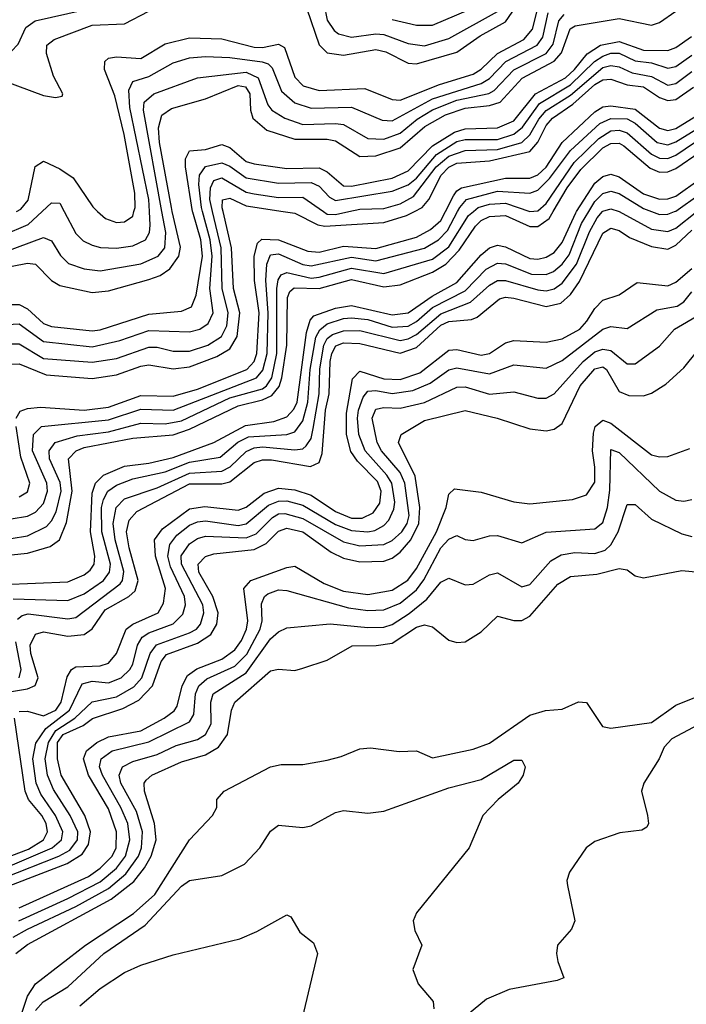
# Model space of a CAD drawing. Header units: inches. Extents: x 990535 to 1117859, y 769386 to 892122.
# Tile 961 of 1056: x 1060091 to 1061736, y 878044 to 880473. Entities that reach past the tile are written whole.
import ezdxf

# ---------------------------------------------------------------- set-up
doc = ezdxf.new("R2010")
doc.units = ezdxf.units.IN
doc.header["$MEASUREMENT"] = 0
doc.layers.add('B0867', color=7, linetype='Continuous')
doc.layers.add('B0868', color=7, linetype='Continuous')

msp = doc.modelspace()

# ---------------------------------------------------------------- linework, layer by layer
at = {"layer": 'B0867', "color": 5}
for points, elevation in [([(1060000, 879709.2), (1060030, 879719.8), (1060090, 879723.2), (1060150, 879679), (1060270, 879666.1), (1060338, 879682), (1060410, 879706.6), (1060510, 879703.1), (1060535.3, 879710), (1060556.5, 879723.5), (1060568.7, 879750), (1060560.6, 879810), (1060566.2, 879890), (1060560.7, 879930), (1060542.1, 880000)], 3460), ([(1060000, 879623.2), (1060010, 879650), (1060021, 879659), (1060070, 879673.7), (1060090, 879673.4), (1060150, 879637.8), (1060270, 879628.1), (1060330, 879637.8), (1060410, 879665.2), (1060430, 879665.3), (1060470, 879655.5), (1060510, 879655.8), (1060555.4, 879670), (1060588.7, 879691.3), (1060602.4, 879717.6), (1060605.8, 879750), (1060590.5, 879810), (1060588.3, 879910), (1060567.1, 880000)], 3440), ([(1060000, 879944.3), (1060030, 879939.5), (1060050, 879941.3), (1060112.3, 879967.7), (1060146.8, 880000)], 3560), ([(1060000, 879901.5), (1060030, 879897.2), (1060050, 879898.7), (1060150, 879935.5), (1060170, 879927.4), (1060191.6, 879891.6), (1060211.6, 879871.6), (1060250, 879858.5), (1060290, 879853.5), (1060390, 879870.5), (1060432.8, 879890), (1060449.6, 879910.4), (1060451.4, 879948.6), (1060442.1, 880000)], 3540), ([(1060000, 879860.8), (1060030, 879856.8), (1060110, 879872.3), (1060130, 879870.1), (1060170, 879830), (1060190, 879817.7), (1060270, 879799.9), (1060310, 879804), (1060410, 879831.9), (1060437.7, 879842.3), (1060461.7, 879858.3), (1060483.7, 879890), (1060487.9, 879912.1), (1060467.6, 880000)], 3520), ([(1060000, 879770.4), (1060090, 879770.8), (1060110, 879760.3), (1060150, 879724), (1060170, 879716.3), (1060270, 879705.9), (1060290, 879708.4), (1060410, 879746.7), (1060490, 879754), (1060515, 879765), (1060526.2, 879793.8), (1060542.4, 879890), (1060537.7, 879930), (1060518, 879998), (1060517.7, 880000)], 3480), ([(1060000, 879389.7), (1060007.1, 879392.9), (1060016.3, 879403.7), (1060023.5, 879436.5), (1060011.3, 879550), (1060024.9, 879595.1), (1060044.5, 879615.5), (1060070, 879623.8), (1060090, 879624.6), (1060156.8, 879596.8), (1060270, 879588), (1060330, 879596.8), (1060390, 879618.4), (1060410, 879621.4), (1060470, 879612.1), (1060510, 879617.2), (1060577.3, 879642.7), (1060610, 879661), (1060628.1, 879691.9), (1060634.7, 879750), (1060618.9, 879810), (1060613.8, 879910), (1060592.8, 880000)], 3420), ([(1060050, 879080.3), (1060210, 879086.3), (1060250, 879103.7), (1060264.7, 879115.3), (1060274.6, 879130), (1060276.2, 879150), (1060265.5, 879210), (1060270, 879305.6), (1060278.2, 879330), (1060297.8, 879350), (1060350, 879372.2), (1060410, 879379.4), (1060470, 879393.5), (1060570, 879429.8), (1060648, 879472), (1060718, 879482), (1060750, 879493.3), (1060767.8, 879512.2), (1060776, 879530), (1060798.8, 879701.2), (1060807.7, 879732.3), (1060817.1, 879742.9), (1060870, 879761.2), (1060910, 879768.5), (1061010, 879745.3), (1061050, 879750), (1061108.6, 879791.4), (1061170, 879824.7), (1061230, 879892.7), (1061250, 879910.3), (1061270, 879917.1), (1061290, 879912.5), (1061350, 879884.4), (1061370, 879882.8), (1061390, 879887.2), (1061410, 879898.7), (1061430, 879923.3), (1061463, 879997), (1061465, 880000)], 3280), ([(1060070, 879241.7), (1060110, 879248.8), (1060130, 879258.6), (1060150, 879279.9), (1060159.8, 879310), (1060157.9, 879330), (1060122.4, 879410), (1060125, 879450), (1060145, 879470), (1060310, 879485.7), (1060390, 879512.1), (1060470, 879510), (1060675.1, 879590), (1060691, 879609), (1060701.4, 879650), (1060704.5, 879750), (1060698.3, 879830), (1060700.9, 879870), (1060710, 879893.3), (1060730, 879895.5), (1060790, 879869.5), (1060810, 879866.2), (1060910, 879887.7), (1060970, 879878.2), (1061090.3, 879909.7), (1061124.7, 879930), (1061146.5, 879953.5), (1061171.5, 880000)], 3360), ([(1060070, 879193.5), (1060110, 879199.7), (1060157, 879223), (1060170, 879237.3), (1060180.8, 879259.2), (1060193.4, 879310), (1060191.3, 879331.2), (1060164.9, 879390), (1060164, 879410), (1060179, 879430), (1060233, 879447), (1060310, 879456.1), (1060390, 879478), (1060450, 879476), (1060490, 879483.6), (1060610, 879540), (1060690, 879562.9), (1060700, 879570), (1060713.6, 879590), (1060725.4, 879650), (1060725.3, 879810), (1060728.6, 879831.4), (1060736.5, 879843.5), (1060750, 879849.8), (1060810, 879835.9), (1060830, 879837.8), (1060910, 879860.6), (1060990, 879847.4), (1061110, 879882.8), (1061150, 879912.8), (1061198.7, 879990), (1061210.7, 880000)], 3340), ([(1060070, 879153.2), (1060110, 879157), (1060166.6, 879173.4), (1060189.6, 879190), (1060207, 879233), (1060220.9, 879310), (1060211.5, 879390), (1060230.1, 879409.9), (1060250, 879417.5), (1060370, 879440.5), (1060470, 879449.2), (1060510, 879463.1), (1060630, 879520.8), (1060690, 879535.1), (1060713.6, 879546.4), (1060731.7, 879568.3), (1060738.2, 879590), (1060750.5, 879670), (1060751.9, 879788.1), (1060757.3, 879802.7), (1060768.1, 879811.9), (1060830, 879809.8), (1060910, 879832.6), (1060990, 879814.4), (1061030, 879818.9), (1061110, 879850.3), (1061142.5, 879870), (1061175.2, 879904.8), (1061216.1, 879963.9), (1061230, 879977.6), (1061250, 879987.7), (1061290, 879990.2), (1061350, 879963.3), (1061370, 879963.1), (1061397.5, 879982.5), (1061407.7, 880000)], 3320), ([(1060075.4, 879044.6), (1060210, 879040.7), (1060250, 879056.6), (1060298.1, 879090), (1060313, 879110), (1060315.2, 879130), (1060293.7, 879210), (1060293.3, 879270), (1060297.8, 879290), (1060308.8, 879310), (1060330, 879324.8), (1060370, 879340.7), (1060450, 879357.6), (1060510, 879381.3), (1060586, 879394), (1060629.3, 879430.7), (1060655.5, 879444.5), (1060750, 879449.9), (1060770, 879456.5), (1060790, 879483.3), (1060802.5, 879530), (1060807.7, 879610), (1060822.2, 879690), (1060831.6, 879708.4), (1060850, 879722.5), (1060890, 879735.9), (1060910, 879737.7), (1060950, 879733.4), (1061010, 879714.9), (1061050, 879716.9), (1061070, 879728.6), (1061110, 879763.5), (1061190, 879804.2), (1061242.1, 879857.9), (1061270, 879872.9), (1061290, 879871.1), (1061354.4, 879845.6), (1061390, 879844.6), (1061408, 879852), (1061430, 879870), (1061446.6, 879893.4), (1061477.4, 879970), (1061495.2, 880000)], 3260), ([(1060082.6, 879490), (1060092.2, 879507.8), (1060110, 879514.2), (1060142.8, 879517.2), (1060250, 879509.9), (1060310, 879517.7), (1060390, 879545.8), (1060470, 879544.6), (1060530, 879561.8), (1060651.8, 879610), (1060669.6, 879630), (1060676.2, 879650), (1060682.2, 879750), (1060670.3, 879829.7), (1060669.3, 879890), (1060677.8, 879922.2), (1060688.4, 879931.6), (1060730, 879929.9), (1060802.4, 879902.4), (1060830, 879899.6), (1060890, 879914.4), (1060970, 879909.1), (1061070, 879936.9), (1061104.4, 879955.6), (1061130, 879978), (1061141.4, 880000)], 3380), ([(1060085.9, 878994.1), (1060096.9, 879003.1), (1060112.4, 879007.6), (1060210, 878995.6), (1060230, 878998.2), (1060338.7, 879081.3), (1060344.7, 879090), (1060348, 879112), (1060326.6, 879190), (1060321.6, 879230), (1060329.5, 879270), (1060350, 879291.4), (1060430, 879318.6), (1060510, 879354.8), (1060590, 879359.1), (1060610.2, 879369.8), (1060650, 879407.8), (1060670, 879417.1), (1060690, 879419.3), (1060770, 879411.9), (1060790, 879414.8), (1060798.3, 879421.7), (1060810, 879440.4), (1060815.6, 879464.4), (1060829.7, 879550), (1060831.8, 879611.8), (1060841.2, 879670), (1060850, 879686.6), (1060863.1, 879696.9), (1060890, 879705.9), (1060930, 879706.7), (1061030, 879681.6), (1061050, 879685.7), (1061070, 879696.9), (1061130, 879747.9), (1061203.6, 879776.4), (1061250, 879818.6), (1061270, 879829.4), (1061290, 879829.4), (1061370, 879806.5), (1061390, 879804.7), (1061410, 879809.4), (1061430, 879823.1), (1061465, 879870), (1061497, 879950), (1061515.9, 879984.1), (1061529.2, 880000)], 3240), ([(1060201.1, 880000), (1060230, 879946.1), (1060247.9, 879927.9), (1060270, 879916.6), (1060290.9, 879910.9), (1060330, 879909.5), (1060370, 879915), (1060401.5, 879930), (1060411.6, 879948.4), (1060413.4, 879966.6), (1060411.4, 880000)], 3560), ([(1060283.5, 880000), (1060302.7, 879982.7), (1060330, 879972.9), (1060350, 879974.3), (1060370, 879988.5), (1060373, 880000)], 3580), ([(1060740.9, 880000), (1060770, 879995.6), (1060826.9, 879966.9), (1060843.8, 879963.8), (1060990, 879973.1), (1061045.7, 879990), (1061065, 880000)], 3420), ([(1060840.7, 880000), (1060850, 879993.6), (1060870, 879992.5), (1060903.5, 880000)], 3440), ([(1061570.5, 880000), (1061650, 879956.5), (1061690, 879950.5), (1061710, 879959.1), (1061762, 880000)], 3240), ([(1061649.8, 880000), (1061670, 879992.6), (1061690, 879993.2), (1061707.2, 880000)], 3260), ([(1060030.2, 878809.8), (1060110, 878822.7), (1060129.3, 878830.7), (1060136.5, 878850), (1060118.5, 878910), (1060117.3, 878930), (1060130, 878957.4), (1060150, 878962.8), (1060210, 878952.3), (1060250, 878956.3), (1060270, 878970.8), (1060302.3, 879017.7), (1060360.1, 879050), (1060375.8, 879064.2), (1060383.4, 879090), (1060361, 879170), (1060355, 879210), (1060361.6, 879238.4), (1060379.9, 879260.1), (1060510, 879328.4), (1060590, 879328.2), (1060610, 879332.9), (1060670, 879380.7), (1060690, 879387.4), (1060712.6, 879387.4), (1060808.6, 879371.4), (1060830, 879381), (1060837.3, 879402.7), (1060846, 879510), (1060854.5, 879550), (1060857.4, 879630), (1060861.1, 879650), (1060871.3, 879668.7), (1060890, 879676.1), (1060930, 879674.5), (1061030, 879650.9), (1061070, 879664.6), (1061130, 879719.5), (1061150, 879728.4), (1061206.1, 879733.9), (1061220.3, 879739.7), (1061275.2, 879784.8), (1061290, 879788.4), (1061310, 879786.1), (1061390, 879765.4), (1061426.2, 879773.8), (1061450, 879795), (1061472.3, 879827.7), (1061530, 879946.5), (1061550, 879958.5), (1061570, 879952.9), (1061596, 879936), (1061650, 879914), (1061690, 879907.4), (1061710, 879916.6), (1061750, 879953.8)], 3220), ([(1060090, 878767), (1060110, 878767.1), (1060150, 878756.3), (1060180, 878770), (1060193.6, 878790), (1060207.9, 878852.1), (1060218.6, 878870), (1060230, 878876.5), (1060290, 878879.4), (1060310, 878886.3), (1060330, 878910), (1060353.9, 878970), (1060370, 878982), (1060433, 879010), (1060446.3, 879033.7), (1060451, 879070), (1060426.4, 879150), (1060423.6, 879190), (1060443.1, 879216.9), (1060510, 879266.2), (1060547.9, 879272.1), (1060630, 879263.4), (1060650, 879270.9), (1060694.5, 879305.5), (1060730, 879317.6), (1060770, 879313.3), (1060810, 879300.5), (1060870, 879259.7), (1060910, 879243.7), (1060936.4, 879243.6), (1060963.4, 879256.6), (1060979.5, 879280.5), (1060983.4, 879310), (1060973.6, 879333.6), (1060924.3, 879384.3), (1060908, 879408), (1060897.8, 879450), (1060897.1, 879502.9), (1060912.7, 879587.3), (1060930, 879606.2), (1060990, 879587), (1061030, 879585.5), (1061078.2, 879601.8), (1061150, 879657.7), (1061170, 879659.4), (1061230, 879646), (1061250, 879649.5), (1061290, 879675.7), (1061310, 879682.1), (1061390, 879677.5), (1061430, 879686.3), (1061473.1, 879710), (1061490.9, 879729.1), (1061510, 879760.9), (1061530, 879781.1), (1061570, 879794.7), (1061614.9, 879825.1), (1061690, 879816.3), (1061710, 879825.6), (1061750, 879859.8)], 3180), ([(1060050, 878378.9), (1060171.4, 878430), (1060194.6, 878450), (1060197.4, 878470), (1060179.8, 878510), (1060143.1, 878563.1), (1060131.5, 878590), (1060123.5, 878650), (1060131.1, 878688.9), (1060155.5, 878724.5), (1060214, 878770), (1060245.4, 878834.6), (1060270, 878841.5), (1060310, 878837.1), (1060341.7, 878850), (1060362.8, 878870), (1060370, 878883.3), (1060381.8, 878930), (1060393, 878950), (1060410, 878960.7), (1060470, 878982.8), (1060493.6, 879006.4), (1060500.4, 879030), (1060498.1, 879050), (1060463.6, 879123.6), (1060456.6, 879150), (1060461.4, 879178.6), (1060478.7, 879201.3), (1060510, 879226), (1060530, 879234.3), (1060550, 879236.6), (1060630, 879225.6), (1060650, 879229.5), (1060704.7, 879275.3), (1060730, 879285.1), (1060750, 879285.9), (1060790, 879275.4), (1060870, 879228), (1060910, 879213.5), (1060950, 879209.7), (1060967.1, 879212.9), (1060990, 879225.1), (1061001.6, 879238.4), (1061014.1, 879265.9), (1061016.6, 879283.4), (1061009.3, 879330), (1060996.7, 879350), (1060943.3, 879410), (1060927.9, 879450), (1060924.3, 879490), (1060927, 879510), (1060938.3, 879541.7), (1060950, 879557.1), (1060970, 879558.2), (1061010, 879550.9), (1061061.4, 879558.6), (1061103.7, 879576.3), (1061150, 879609.3), (1061170, 879614.5), (1061250, 879599.3), (1061310, 879621.4), (1061390, 879613.9), (1061430, 879632.7), (1061530, 879710.1), (1061550, 879716.2), (1061590, 879711), (1061662.9, 879757.1), (1061713.7, 879766.3), (1061730, 879777.5), (1061750, 879801.9)], 3160), ([(1060050, 878355.9), (1060187.4, 878410), (1060215.1, 878424.9), (1060233.6, 878450), (1060234.2, 878470), (1060215.7, 878510), (1060174.6, 878574.6), (1060159.4, 878610), (1060154.2, 878650), (1060161.9, 878690), (1060180.5, 878719.5), (1060227.2, 878750), (1060270, 878790.3), (1060330, 878802.6), (1060372.4, 878827.6), (1060392.6, 878850), (1060412.8, 878910), (1060428.6, 878931.4), (1060510, 878960.6), (1060527.5, 878970), (1060537.5, 878982.5), (1060545.6, 879010), (1060543.1, 879030), (1060490.7, 879130), (1060489.7, 879150.3), (1060510, 879180.2), (1060530, 879193.3), (1060550, 879198.9), (1060650, 879194.8), (1060675, 879205.1), (1060714.6, 879245.4), (1060730, 879253.9), (1060745.2, 879254.8), (1060790, 879243), (1060890, 879185.2), (1060930, 879175.7), (1060990, 879178.9), (1061010, 879188.3), (1061034.1, 879210), (1061047.2, 879230), (1061051.8, 879250), (1061041.2, 879330), (1061030, 879356.1), (1060983.5, 879410), (1060973.1, 879430), (1060961.2, 879490), (1060970, 879512.1), (1060990, 879516.8), (1061030, 879514.7), (1061090, 879528.5), (1061170, 879566.7), (1061190, 879567.4), (1061250, 879549.3), (1061310, 879555.1), (1061370, 879539.4), (1061390, 879539.4), (1061410, 879550.5), (1061481.5, 879630), (1061510, 879653.6), (1061530, 879660.8), (1061550, 879657.3), (1061590, 879624), (1061610, 879623.9), (1061670, 879668.1), (1061707.2, 879710), (1061770, 879746.9)], 3140), ([(1060000, 878311.6), (1060207.9, 878392.1), (1060245.1, 878414.9), (1060261.3, 878438.7), (1060265.9, 878470), (1060251.5, 878510), (1060193.1, 878610), (1060184.3, 878650), (1060184.8, 878690), (1060198.7, 878710), (1060247.5, 878732.5), (1060270.4, 878749.6), (1060345.8, 878774.2), (1060385.4, 878794.6), (1060419.1, 878830), (1060440.4, 878890), (1060453.1, 878906.9), (1060530, 878935.1), (1060563.1, 878956.9), (1060577.6, 878982.4), (1060580.9, 879010), (1060567.9, 879050), (1060533.4, 879110), (1060531.6, 879130), (1060550, 879148.7), (1060570, 879155.2), (1060670, 879166.3), (1060698.9, 879181.1), (1060730, 879211.8), (1060750, 879219.2), (1060790, 879209.7), (1060860, 879160), (1060890, 879144.5), (1060930, 879135.9), (1060990, 879137.7), (1061010, 879144.9), (1061030, 879159.5), (1061056.3, 879190), (1061076.4, 879230), (1061078.5, 879270), (1061066.9, 879346.9), (1061026, 879430), (1061032.8, 879450), (1061090, 879484.8), (1061190, 879509.4), (1061269.1, 879490), (1061350, 879463.7), (1061390, 879459.3), (1061410, 879463.4), (1061430, 879476.9), (1061474.4, 879570), (1061510, 879611.7), (1061530, 879617.2), (1061539, 879610), (1061570, 879556.3), (1061594.1, 879545.9), (1061630, 879545), (1061650, 879551.9), (1061685.6, 879574.4), (1061730, 879614.1), (1061763.8, 879656.2)], 3120), ([(1060090, 878282.7), (1060260.5, 878359.5), (1060290, 878379.9), (1060319, 878410), (1060329.5, 878430.5), (1060330.2, 878470.2), (1060310, 878526.7), (1060261.2, 878610), (1060248.9, 878650), (1060256.1, 878670), (1060281.8, 878690), (1060310, 878703.9), (1060390, 878718.7), (1060447.4, 878750), (1060471.9, 878768.2), (1060479.9, 878780.1), (1060492.4, 878830), (1060504.8, 878855.2), (1060528.1, 878871.9), (1060590, 878896), (1060621.6, 878918.4), (1060638.6, 878941.4), (1060651.1, 878970), (1060653.8, 878990), (1060644.3, 879070), (1060661.5, 879090), (1060750, 879122.1), (1060770, 879125.1), (1060842.6, 879082.6), (1060890, 879063.7), (1060950, 879055.1), (1061010, 879065.6), (1061049, 879091), (1061070, 879119), (1061119.3, 879210), (1061143.5, 879270), (1061150, 879303.1), (1061163.7, 879316.3), (1061230, 879307.9), (1061310, 879283.8), (1061350, 879278.6), (1061455.1, 879290), (1061490, 879301), (1061510, 879332.4), (1061510.6, 879369.4), (1061504.5, 879410), (1061506.6, 879453.4), (1061510.9, 879470), (1061530, 879484.9), (1061550, 879477.9), (1061650, 879400.1), (1061670, 879394.9), (1061690, 879395.8), (1061744.4, 879415.6)], 3080), ([(1060090, 879295.8), (1060110, 879308.5), (1060115.9, 879330), (1060094, 879394), (1060082.4, 879470)], 3380), ([(1060089.3, 878250.7), (1060210, 878305), (1060290, 878346.8), (1060330, 878380.4), (1060352.5, 878410), (1060363.2, 878450), (1060357.8, 878490), (1060340.7, 878530), (1060295.3, 878610), (1060288.1, 878630), (1060291.9, 878650), (1060319.1, 878670), (1060410, 878692.1), (1060510, 878740.9), (1060520.6, 878759.4), (1060525.1, 878810), (1060532.8, 878830), (1060552.5, 878847.5), (1060621.7, 878878.3), (1060651.7, 878908.3), (1060684.2, 878970), (1060689.6, 878990), (1060687.9, 879032.1), (1060694.9, 879050), (1060703.3, 879056.7), (1060730, 879066.7), (1060750, 879065.1), (1060902.3, 879022.3), (1060950, 879015.4), (1060990, 879017.7), (1061030, 879034.2), (1061070, 879066.4), (1061088.4, 879091.6), (1061130, 879170.4), (1061150, 879191.7), (1061170, 879200.9), (1061190, 879190.8), (1061210, 879188.8), (1061250, 879200.1), (1061270, 879200.6), (1061330, 879182.6), (1061390, 879208.7), (1061510, 879217.3), (1061530, 879233), (1061541.9, 879270), (1061547.6, 879312.4), (1061550, 879413), (1061570, 879405.9), (1061669.8, 879309.8), (1061710, 879287.9), (1061730, 879285.3), (1061750, 879289.2)], 3060), ([(1060075.3, 878210), (1060110, 878229.9), (1060230, 878285.4), (1060310, 878330), (1060353.4, 878366.6), (1060384, 878410), (1060391.9, 878430), (1060394.2, 878470), (1060379.7, 878519.7), (1060340.6, 878590), (1060336.4, 878610), (1060344.5, 878630), (1060370, 878643.5), (1060430, 878660.4), (1060477.4, 878682.6), (1060530, 878697.9), (1060549.5, 878710), (1060563.9, 878736.1), (1060563, 878790), (1060568.4, 878810), (1060650, 878862), (1060710, 878946), (1060730, 878963), (1060750, 878973), (1060856.8, 878983.2), (1060950, 878974.2), (1060990, 878974.7), (1061010, 878981.2), (1061051.8, 879008.2), (1061095.9, 879044.1), (1061130, 879085.3), (1061150, 879095.8), (1061190, 879079.5), (1061210, 879080.7), (1061250, 879103.4), (1061270, 879108.4), (1061330, 879074.4), (1061350, 879080.1), (1061401.8, 879138.2), (1061427, 879153), (1061461.1, 879158.9), (1061510, 879156.1), (1061535.7, 879164.3), (1061550, 879177.6), (1061568, 879210), (1061590, 879276.9), (1061610, 879277), (1061650, 879241), (1061725.2, 879205.2), (1061750, 879198.5)], 3040), ([(1060081.4, 878170), (1060110, 878192.1), (1060316.6, 878303.4), (1060372.8, 878347.2), (1060399.1, 878380.9), (1060415.4, 878410), (1060427.8, 878450), (1060423.5, 878490), (1060399, 878570), (1060398, 878590), (1060402.8, 878597.2), (1060417.3, 878610), (1060490, 878642.8), (1060550, 878659.7), (1060581.3, 878678.7), (1060603.9, 878710), (1060613.4, 878770), (1060621.8, 878790), (1060710, 878867.3), (1060730, 878870.7), (1060770, 878867.5), (1060790, 878873.3), (1060850, 878893.6), (1060911.2, 878928.8), (1060970.7, 878929.3), (1061010, 878935.1), (1061070, 878974.6), (1061090, 878980.7), (1061110, 878975.3), (1061150, 878942.7), (1061170, 878936.6), (1061190, 878938.7), (1061230, 878963), (1061270, 879002), (1061310, 878991.3), (1061330, 878990.8), (1061350, 879001.9), (1061419.3, 879080.7), (1061450, 879099.3), (1061514.9, 879105.1), (1061570, 879119.5), (1061590, 879115.8), (1061610, 879101.7), (1061630, 879096.6), (1061725.2, 879114.8), (1061810, 879106.1)], 3020), ([(1060090.2, 878850), (1060094.7, 878870), (1060081.7, 878938.3)], 3240), ([(1060092.2, 878010), (1060110, 878064.6), (1060130, 878094.8), (1060253.7, 878190), (1060372, 878268), (1060424.7, 878315.3), (1060510, 878450.1), (1060567, 878510), (1060577.8, 878530), (1060577.8, 878550), (1060595.5, 878570), (1060710, 878630.1), (1060736.3, 878636.3), (1060790, 878635.9), (1060850, 878646.5), (1060884.5, 878655.5), (1060930, 878674.8), (1060956.7, 878676.7), (1061027.7, 878667.7), (1061070, 878669.4), (1061110, 878652.4), (1061210, 878673.5), (1061250, 878688.7), (1061350, 878758), (1061388.9, 878768.9), (1061430, 878772.8), (1061470, 878790.3), (1061490, 878788.8), (1061529.2, 878730), (1061550, 878725.8), (1061650, 878739.3), (1061710, 878782.3), (1061790, 878814)], 2980), ([(1060030, 878396), (1060112.7, 878427.3), (1060149.5, 878450), (1060159.9, 878470), (1060156.6, 878490), (1060146.1, 878510), (1060113.1, 878550), (1060104.7, 878570), (1060078.1, 878750)], 3180), ([(1061818.3, 878761.8), (1061700.6, 878699.4), (1061681.5, 878678.6), (1061668.9, 878650), (1061631.1, 878590), (1061625.5, 878570), (1061640.2, 878510), (1061642.6, 878490), (1061638.4, 878481.6), (1061626.3, 878473.7), (1061572.3, 878467.7), (1061510, 878446), (1061488.7, 878430), (1061448, 878370), (1061441.3, 878350), (1061442.6, 878337.4), (1061461.1, 878250), (1061452.7, 878230), (1061418, 878190), (1061415.8, 878170), (1061418.7, 878150), (1061434, 878110), (1061417.1, 878102.9), (1061298.9, 878081.1), (1061243, 878057), (1061177.4, 878002.6)], 2980), ([(1060130, 878029.4), (1060149.3, 878050.7), (1060210, 878087.9), (1060298.9, 878170), (1060400.4, 878239.6), (1060490, 878335.9), (1060510, 878349.6), (1060590, 878362.4), (1060646.2, 878390), (1060683.7, 878430), (1060710, 878471.8), (1060730, 878486), (1060790, 878480.2), (1060810, 878484.5), (1060870, 878517.2), (1060890, 878522.8), (1060950, 878515.6), (1060990, 878521.1), (1061150, 878578), (1061230, 878598.6), (1061310, 878647), (1061330, 878646.8), (1061338.4, 878630), (1061333.7, 878610), (1061321.3, 878590), (1061271.5, 878550), (1061234.3, 878510), (1061200.3, 878430), (1061070.2, 878270), (1061061.8, 878250), (1061066.4, 878226.4), (1061083.8, 878190), (1061061.6, 878130), (1061074.7, 878094.7), (1061111.4, 878051.4), (1061113.2, 878033.2)], 2960), ([(1060239.4, 878040.6), (1060290, 878083), (1060350, 878122.6), (1060390, 878141.3), (1060470, 878166.7), (1060634, 878206), (1060676, 878224), (1060750, 878264.9), (1060759.9, 878259.9), (1060782, 878222), (1060816.4, 878196.4), (1060826, 878170), (1060787.9, 878010)], 2940)]:
    msp.add_lwpolyline(points, dxfattribs=dict(at, elevation=elevation))
at = {"layer": 'B0868', "color": 5}
for points, elevation in [([(1060373, 880000), (1060375.7, 880010), (1060374.9, 880045.1), (1060348.9, 880190), (1060325.5, 880285.5), (1060300.2, 880350), (1060301.2, 880370), (1060310, 880377.9), (1060330, 880381.8), (1060390, 880377.5), (1060450, 880413.4), (1060510, 880428.2), (1060590, 880426.3), (1060670, 880405.1), (1060690, 880404.4), (1060730, 880412.8), (1060744.3, 880404.3), (1060770, 880331.6), (1060790.7, 880310), (1060830, 880298.2), (1060943.1, 880303.1), (1061010, 880276.5), (1061030, 880275), (1061126.9, 880313.1), (1061210, 880338.7), (1061230, 880350.9), (1061270, 880390), (1061335.4, 880424.6), (1061356.5, 880450), (1061375, 880525)], 3580), ([(1060800, 880500), (1060830, 880411), (1060850, 880391.3), (1060890, 880385.3), (1060970, 880399.4), (1060994.2, 880394.2), (1061050, 880365.8), (1061070, 880364.3), (1061170, 880392.6), (1061227.1, 880432.9), (1061290, 880467.6), (1061315, 880505)], 3620), ([(1060842.1, 880510), (1060850, 880472), (1060866.7, 880446.7), (1060878, 880438), (1060910, 880429.6), (1060970, 880437.9), (1060990, 880436.3), (1061050, 880414.4), (1061090, 880408.8), (1061150, 880427.1), (1061270, 880493.6)], 3640), ([(1061010, 880473.6), (1061070, 880459.7), (1061110, 880460), (1061229.5, 880510.5)], 3660), ([(1060000, 880396.8), (1060070, 880395), (1060087.5, 880412.5), (1060105.9, 880454.1), (1060129.4, 880470.6), (1060250, 880497.2)], 3640), ([(1060000, 880095.9), (1060010, 880095.1), (1060030, 880099.7), (1060041, 880110), (1060054.9, 880145.1), (1060058.8, 880190), (1060047.6, 880227.6), (1060014.2, 880290), (1060017.2, 880310), (1060030, 880323.7), (1060050, 880323), (1060150, 880285.8), (1060179.1, 880280.9), (1060195.7, 880284.3), (1060197.7, 880290), (1060174.2, 880334.2), (1060157.4, 880390), (1060158, 880410), (1060175.8, 880424.2), (1060270, 880459.2), (1060350, 880463.1), (1060410, 880494.3)], 3620), ([(1060411.4, 880000), (1060409.5, 880030), (1060363.1, 880256.9), (1060360.6, 880299.4), (1060370, 880320.3), (1060410, 880333), (1060470, 880366.8), (1060510, 880379.4), (1060550, 880382.4), (1060610, 880379.8), (1060689.4, 880369.4), (1060704.2, 880364.2), (1060714.5, 880354.5), (1060736.9, 880296.9), (1060770, 880267.8), (1060810, 880254.8), (1060910, 880257.2), (1060985.5, 880225.5), (1061010, 880224), (1061110, 880277.9), (1061230, 880315.8), (1061250, 880328.2), (1061290.3, 880369.7), (1061367.7, 880410), (1061382.2, 880430), (1061395.4, 880490)], 3560), ([(1060442.1, 880000), (1060396.6, 880250), (1060398.4, 880270), (1060421.7, 880290), (1060530, 880330.1), (1060650, 880343.8), (1060679.4, 880330), (1060703.1, 880263.1), (1060713.2, 880250), (1060745.5, 880230), (1060790, 880214.8), (1060870, 880217.3), (1060890, 880214.2), (1060950, 880180.3), (1060990, 880178.2), (1061030, 880193.1), (1061072, 880228), (1061110, 880250.6), (1061170, 880274.2), (1061248.9, 880291.1), (1061261.8, 880298.2), (1061310.8, 880349.2), (1061390.4, 880390), (1061407.5, 880412.5), (1061421.8, 880470), (1061434.2, 880485.8)], 3540), ([(1060467.6, 880000), (1060465.3, 880010), (1060436.3, 880170), (1060433.5, 880206.5), (1060442.1, 880237.9), (1060466.1, 880253.9), (1060550, 880277.8), (1060630, 880311.1), (1060647.9, 880307.9), (1060659.2, 880290), (1060660.8, 880250), (1060666.7, 880230), (1060700.8, 880200.8), (1060770, 880178.5), (1060850, 880178.5), (1060870, 880174.4), (1060930, 880135.3), (1060970, 880137.5), (1061030, 880156.8), (1061090.5, 880209.5), (1061141.9, 880238.1), (1061190, 880255), (1061250, 880261.2), (1061276.3, 880270), (1061331, 880329), (1061410, 880371.1), (1061428.4, 880391.6), (1061449.7, 880450.3), (1061462.1, 880457.9), (1061570, 880476.3), (1061650, 880459.2), (1061670, 880466.1), (1061710, 880494.3)], 3520), ([(1060517.7, 880000), (1060500.2, 880110), (1060500.1, 880130), (1060510.2, 880149.8), (1060550, 880153.2), (1060590, 880165.2), (1060610, 880158), (1060650, 880123.5), (1060670, 880117.3), (1060750, 880106.4), (1060830, 880107.8), (1060850, 880097.8), (1060890, 880063.3), (1060910, 880062.6), (1061010, 880082), (1061050, 880100.1), (1061110, 880162.1), (1061164, 880196), (1061190, 880203.8), (1061270, 880206), (1061310, 880223.8), (1061363.8, 880290), (1061437.5, 880330), (1061460.1, 880350), (1061491.1, 880388.9), (1061524.1, 880410), (1061570, 880419.7), (1061630, 880397.6), (1061690, 880397), (1061710, 880404.9), (1061748.7, 880431.3)], 3480), ([(1060542.1, 880000), (1060539.4, 880010), (1060533.4, 880066.6), (1060534.6, 880090), (1060549.2, 880110.8), (1060590, 880120.4), (1060610, 880111.5), (1060650, 880082.9), (1060730, 880070), (1060810, 880071.6), (1060830, 880062.5), (1060855.5, 880035.5), (1060870, 880027.1), (1061010, 880050.4), (1061050, 880065.4), (1061070, 880082.6), (1061119.3, 880140.7), (1061170, 880172.8), (1061190, 880177.5), (1061270, 880177.9), (1061310, 880190.5), (1061331.8, 880208.2), (1061373.5, 880266.5), (1061450, 880312.4), (1061509.8, 880370.2), (1061530, 880383.4), (1061550, 880390.2), (1061570, 880390.3), (1061610, 880371.5), (1061650, 880366.6), (1061690, 880353.6), (1061710, 880357.7), (1061750, 880385.7)], 3460), ([(1060903.5, 880000), (1060930, 880005.9), (1060990, 880007.8), (1061030, 880019), (1061063.2, 880036.8), (1061119.1, 880110), (1061150, 880136.8), (1061190, 880150.3), (1061270, 880152.7), (1061330, 880170.4), (1061350, 880189.4), (1061371.9, 880228.1), (1061390, 880249.4), (1061450, 880287.3), (1061530, 880354.9), (1061550, 880360.3), (1061570, 880356.8), (1061602.2, 880342.2), (1061650, 880332.6), (1061690, 880311.7), (1061710, 880315.6), (1061750, 880345.6)], 3440), ([(1061065, 880000), (1061084.3, 880010), (1061100.6, 880030), (1061131.1, 880090), (1061150, 880109), (1061170, 880119.1), (1061250, 880124.7), (1061350, 880148.1), (1061369.3, 880170.7), (1061390, 880212.5), (1061406, 880230), (1061455.6, 880264.4), (1061510, 880313.5), (1061530, 880324.8), (1061550, 880326.6), (1061590, 880312.8), (1061630, 880307.5), (1061670, 880280.8), (1061690, 880273.7), (1061710, 880276.4), (1061753.7, 880306.3)], 3420), ([(1061141.4, 880000), (1061161.5, 880038.5), (1061170, 880051.3), (1061181.5, 880058.5), (1061290, 880082.3), (1061350, 880082.3), (1061370, 880090.6), (1061390.5, 880109.5), (1061430, 880170), (1061510, 880245.7), (1061530, 880258), (1061550, 880260.6), (1061610, 880252.8), (1061670, 880205.3), (1061690, 880199.8), (1061710, 880204.5), (1061770, 880242)], 3380), ([(1061171.5, 880000), (1061176.9, 880010), (1061193.9, 880030), (1061270, 880050.2), (1061350, 880045.6), (1061370, 880052.5), (1061398.8, 880081.2), (1061450, 880150.2), (1061522.7, 880217.3), (1061550, 880229.7), (1061590, 880228.2), (1061610, 880218), (1061664.3, 880170), (1061690, 880164.4), (1061710, 880171.7), (1061770, 880208.5)], 3360), ([(1061210.7, 880000), (1061222.7, 880010), (1061250, 880018.2), (1061290, 880020.2), (1061350, 880000.4), (1061370, 880001.4), (1061390, 880019.9), (1061458.9, 880121.1), (1061519.9, 880180.1), (1061550, 880198.7), (1061570, 880200.6), (1061590, 880194.3), (1061650, 880141.4), (1061670, 880131.3), (1061690, 880130.9), (1061710, 880139.3), (1061756.3, 880170)], 3340), ([(1061407.7, 880000), (1061441.7, 880058.3), (1061476.1, 880103.9), (1061530, 880156.9), (1061550, 880167.9), (1061570, 880168.8), (1061582.1, 880162.1), (1061646.9, 880106.9), (1061670, 880096.9), (1061690, 880097.6), (1061710, 880106), (1061770, 880147.2)], 3320), ([(1060083.5, 880000), (1060093.9, 880006.1), (1060111.9, 880028.1), (1060129.1, 880110.9), (1060150, 880123.9), (1060190, 880104.9), (1060222.9, 880082.9), (1060271.2, 880011.1), (1060283.5, 880000)], 3580), ([(1061465, 880000), (1061510, 880070), (1061530, 880086.2), (1061550, 880091.9), (1061570, 880085.7), (1061630, 880043.9), (1061670, 880030.6), (1061690, 880031.3), (1061710, 880038.1), (1061770, 880080.6)], 3280), ([(1060567.1, 880000), (1060560, 880030), (1060561.6, 880058.4), (1060570, 880076.5), (1060590, 880082.8), (1060650, 880047.6), (1060670, 880043.8), (1060730, 880034.3), (1060790, 880035.2), (1060840.7, 880000)], 3440), ([(1061495.2, 880000), (1061510, 880024.9), (1061530, 880044.3), (1061550, 880049.8), (1061570, 880044), (1061630, 880007.3), (1061649.8, 880000)], 3260), ([(1061707.2, 880000), (1061710, 880001.1), (1061770, 880043.2), (1061790, 880051.7), (1061809.1, 880049.1), (1061829.6, 880029.6), (1061850, 880001), (1061851.2, 880000)], 3260), ([(1060146.8, 880000), (1060170, 880021.7), (1060190, 880020.6), (1060201.1, 880000)], 3560), ([(1060592.8, 880000), (1060590.6, 880009.4), (1060591.4, 880028.6), (1060610, 880032.5), (1060650, 880013.8), (1060740.9, 880000)], 3420), ([(1061529.2, 880000), (1061530, 880000.9), (1061550, 880006.9), (1061570, 880000.3), (1061570.5, 880000)], 3240)]:
    msp.add_lwpolyline(points, dxfattribs=dict(at, elevation=elevation))

doc.saveas('drawing.dxf')
